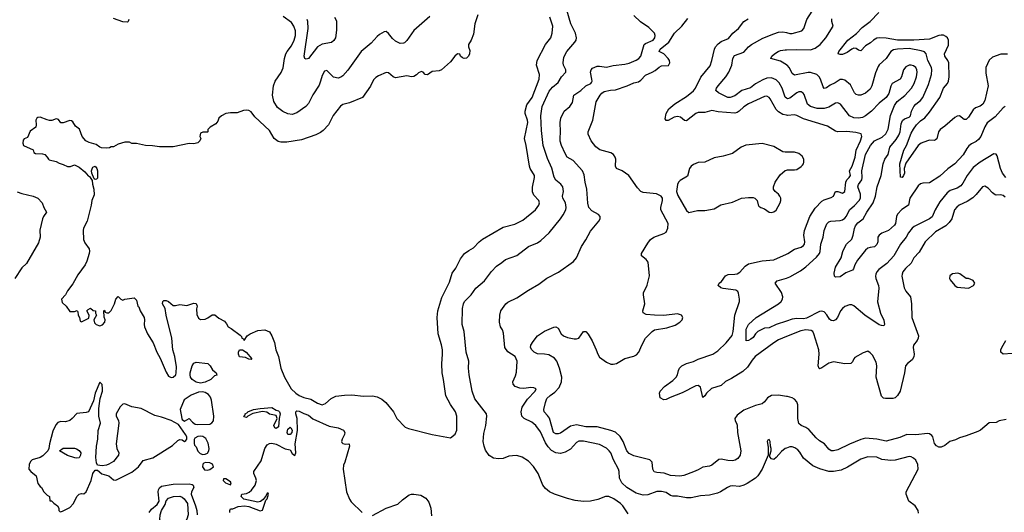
# Model space of a CAD drawing. Header units: inches. Extents: x 1649636 to 1815363, y 506543 to 641975.
# Tile 527 of 656: x 1783311 to 1791901, y 542833 to 547127. Entities that reach past the tile are written whole.
import ezdxf

# ---------------------------------------------------------------- set-up
doc = ezdxf.new("R2010")
doc.units = ezdxf.units.IN
doc.header["$MEASUREMENT"] = 0
doc.layers.add('B7584', color=7, linetype='Continuous')
doc.layers.add('B7594', color=7, linetype='Continuous')

msp = doc.modelspace()

# ---------------------------------------------------------------- linework, layer by layer
at = {"layer": 'B7584', "color": 5}
for points, elevation in [([(1788619.1, 542819.1), (1788573.3, 542890), (1788554, 542910), (1788494, 542950), (1788450, 542969.6), (1788422, 542970), (1788355.9, 542944.1), (1788290.4, 542929.6), (1788230, 542927.8), (1788156.6, 542936.6), (1788090, 542954), (1787976, 542990), (1787934.5, 543010), (1787899.6, 543039.6), (1787875.4, 543070), (1787834.5, 543170), (1787792.8, 543232.8), (1787750, 543278.9), (1787694.4, 543314.4), (1787650, 543327.1), (1787610, 543326.6), (1787578, 543322), (1787530, 543302.9), (1787490, 543298), (1787445.4, 543305.4), (1787408.1, 543328.1), (1787375.4, 543375.4), (1787362.4, 543410), (1787355.8, 543450), (1787360.4, 543519.6), (1787377.4, 543590), (1787386.3, 543670), (1787384.2, 543690), (1787282.9, 543822.9), (1787257.6, 543890), (1787233.6, 544030), (1787228.2, 544090), (1787229.6, 544150), (1787205.4, 544230), (1787188.5, 544410), (1787172.2, 544470), (1787175.6, 544610), (1787182.7, 544650), (1787192.4, 544670), (1787249.7, 544730), (1787290, 544786.4), (1787367.8, 544850), (1787427.4, 544932.6), (1787470, 544978.7), (1787518, 545010), (1787550, 545037.1), (1787650, 545071.8), (1787750, 545148.7), (1787830, 545181.1), (1787858.3, 545201.7), (1787929.7, 545270), (1788029, 545391), (1788054.1, 545425.9), (1788075, 545470), (1788078.8, 545490), (1788072.9, 545530), (1788048.5, 545570), (1788047.4, 545590), (1788056.4, 545630), (1788050, 545669.2), (1788032.6, 545692.6), (1787990, 545727.8), (1787973.7, 545753.7), (1787952.5, 545832.5), (1787916.4, 545916.4), (1787878.9, 546030), (1787862.4, 546162.4), (1787857.7, 546290), (1787869, 546370), (1787930, 546502.6), (1787959.7, 546540.3), (1788010, 546580.9), (1788038.9, 546630), (1788076.9, 546670), (1788075.6, 546690), (1788056, 546730), (1788052.1, 546750), (1788058.7, 546801.3), (1788086, 546850), (1788154, 546930), (1788165.1, 546950), (1788169.6, 546970), (1788161.6, 547010), (1788118.4, 547090), (1788083.5, 547210)], 660), ([(1787309.4, 547170), (1787281.5, 547090), (1787270, 547001.2), (1787250, 546949.5), (1787227.7, 546910), (1787227.3, 546890), (1787238.4, 546858.4), (1787236.2, 546830), (1787227.2, 546810), (1787210, 546790.9), (1787190, 546789.8), (1787175.7, 546795.7), (1787157.6, 546810), (1787150, 546825.2), (1787130, 546829.2), (1787106.8, 546810), (1787070, 546759), (1786991, 546690), (1786970, 546682), (1786910, 546675.1), (1786870, 546647.3), (1786850, 546649.5), (1786830, 546669.2), (1786815.5, 546675.5), (1786790, 546665.1), (1786773.4, 546646.6), (1786748.9, 546631.1), (1786730, 546629.7), (1786690, 546637.6), (1786590, 546620.4), (1786570, 546627.8), (1786530, 546662.9), (1786510, 546666), (1786442.2, 546637.8), (1786417.5, 546622.5), (1786398.2, 546601.8), (1786371.1, 546548.9), (1786301.6, 546450), (1786190, 546403.5), (1786130, 546386.6), (1786110, 546372.8), (1786046.7, 546293.3), (1786005.3, 546210), (1785957.6, 546162.4), (1785935.8, 546144.2), (1785896.2, 546123.8), (1785770, 546079.7), (1785641.5, 546058.5), (1785590, 546058.3), (1785566.3, 546066.3), (1785531.5, 546091.5), (1785490, 546160.7), (1785361.7, 546281.7), (1785330, 546322.7), (1785310, 546336), (1785290, 546339.3), (1785264.5, 546335.5), (1785210, 546315.3), (1785150, 546315.3), (1785111.3, 546308.7), (1785071.1, 546288.9), (1785050, 546268), (1785038.8, 546241.2), (1785022, 546218), (1784974, 546190), (1784954, 546170), (1784954, 546150), (1784950, 546146), (1784910, 546148), (1784890, 546138), (1784882, 546110), (1784892, 546090), (1784882, 546070), (1784865.4, 546054.6), (1784830, 546044), (1784790, 546048.7), (1784650, 546019), (1784530, 546019), (1784468.9, 546028.9), (1784410, 546029), (1784330, 546048), (1784288.9, 546048.9), (1784270, 546058), (1784230, 546058), (1784170, 546042), (1784130, 546018), (1784110, 546018), (1784094, 546010), (1784070, 546006), (1784026, 546010), (1784010, 546015.3), (1783978, 546038), (1783916.5, 546056.5), (1783888.7, 546070), (1783855.3, 546110), (1783832.7, 546172.7), (1783798, 546198), (1783775.5, 546235.5), (1783764.7, 546244.7), (1783750, 546249), (1783690, 546228.7), (1783670, 546228.7), (1783650, 546258), (1783640.4, 546260.4), (1783630, 546262), (1783591, 546249), (1783570.9, 546249.1), (1783550, 546252.7), (1783490, 546276), (1783470, 546275.3), (1783462, 546270), (1783451.3, 546250), (1783456, 546210), (1783451, 546189), (1783403.5, 546156.5), (1783378.8, 546101.2), (1783350, 546088), (1783342, 546078), (1783338, 546050), (1783344.7, 546030), (1783430, 545992), (1783434, 545970), (1783450, 545962), (1783510, 545958), (1783530, 545952), (1783552, 545930), (1783562, 545910), (1783570, 545906), (1783630.8, 545890.8), (1783655.3, 545875.3), (1783690, 545866), (1783730, 545846.8), (1783754, 545846), (1783790, 545862), (1783830, 545842), (1783880.6, 545800.6), (1783910, 545765.5), (1783919.9, 545759.9), (1783944.5, 545724.5), (1783947.1, 545692.9), (1783958, 545650), (1783959.9, 545600.1), (1783940.7, 545550), (1783936.3, 545510), (1783900.4, 545370), (1783868.5, 545310), (1783865.3, 545290), (1783868.5, 545210), (1783881.1, 545181.1), (1783917.6, 545130), (1783920.4, 545110), (1783916.4, 545090), (1783898, 545022), (1783882.8, 544990), (1783817.7, 544902.3), (1783776.5, 544823.5), (1783730, 544764), (1783712.5, 544727.5), (1783674.8, 544690), (1783682, 544662), (1783718, 544630), (1783750, 544582), (1783790, 544582), (1783812.7, 544592.7), (1783819.6, 544579.6), (1783822, 544550), (1783832, 544530), (1783838, 544498), (1783850, 544494), (1783914.6, 544525.4), (1783918, 544550), (1783898, 544590), (1783910, 544602), (1783930, 544612), (1783952.7, 544592.7), (1783974, 544590), (1783974, 544570), (1783982, 544550), (1783958, 544510), (1783964.5, 544484.5), (1783978, 544470), (1784010, 544459.1), (1784032.7, 544467.3), (1784055.3, 544490), (1784058, 544510), (1784047.3, 544532.7), (1784046, 544590), (1784050, 544594), (1784058, 544578), (1784072.7, 544572.7), (1784090, 544572), (1784099, 544581), (1784110, 544592), (1784139, 544650), (1784150, 544692), (1784170, 544714), (1784194, 544690), (1784210, 544682), (1784228.7, 544691.3), (1784310, 544702), (1784330, 544682), (1784342.8, 544630), (1784350, 544622.8), (1784361.1, 544590), (1784397.7, 544530), (1784401.5, 544510), (1784398, 544470), (1784400.8, 544450), (1784426, 544390), (1784475, 544310), (1784508, 544228), (1784536.8, 544176.8), (1784590, 544054), (1784610, 544020.7), (1784632.7, 544007.3), (1784650, 544011), (1784673.2, 544030), (1784678, 544050), (1784678.3, 544101.7), (1784666.2, 544190), (1784648.4, 544248.4), (1784637.8, 544350), (1784589.8, 544550), (1784582, 544610), (1784558, 544650), (1784559.7, 544670), (1784570, 544677.8), (1784590, 544679.2), (1784610.8, 544670.8), (1784650, 544636.9), (1784670, 544635), (1784710, 544645.4), (1784770, 544635.3), (1784830, 544655.8), (1784850, 544652.6), (1784859.6, 544630), (1784854.7, 544605.3), (1784856.9, 544556.9), (1784870, 544524.9), (1784890, 544514.2), (1784930, 544517.8), (1784952.3, 544527.7), (1784990, 544554.3), (1785013.8, 544553.8), (1785050, 544525.3), (1785099, 544499), (1785117, 544477), (1785130.7, 544450), (1785156.4, 544436.4), (1785236.3, 544376.3), (1785245.7, 544365.7), (1785250, 544351), (1785263.8, 544343.8), (1785270, 544331.3), (1785295.3, 544370), (1785322, 544390), (1785390, 544417.3), (1785450, 544422.8), (1785490, 544404.7), (1785511, 544370), (1785533.2, 544313.2), (1785546.8, 544250), (1785570.5, 544190.5), (1785590.6, 544090), (1785621.3, 544010), (1785679.6, 543910), (1785720.3, 543870), (1785750, 543850.2), (1785790, 543833.2), (1785850, 543820.2), (1785910, 543783.5), (1785950, 543771.1), (1785979.7, 543780.3), (1786030, 543825.3), (1786070, 543846), (1786144.8, 543855.2), (1786210, 543856.3), (1786310, 543845.3), (1786390, 543848.7), (1786430, 543839.5), (1786470, 543819.5), (1786506.4, 543790), (1786573.4, 543710), (1786602.8, 543650), (1786675.2, 543575.2), (1786703.4, 543563.4), (1786909.2, 543510.8), (1787070, 543481), (1787110, 543514.8), (1787126, 543550), (1787126.4, 543670), (1787113.5, 543710), (1787070, 543771.2), (1787028.1, 543848.1), (1787008.8, 543990), (1786995.8, 544050), (1786993, 544127), (1787000.7, 544210), (1786999.5, 544250), (1786992.4, 544292.4), (1786961.5, 544390), (1786954.1, 544530), (1786959.1, 544590), (1786995, 544705), (1787060.9, 544839.1), (1787083.5, 544916.5), (1787117.7, 544962.3), (1787158, 545042), (1787191.7, 545088.3), (1787230, 545116.5), (1787270, 545138.4), (1787318.9, 545190), (1787350, 545215.3), (1787530, 545317.3), (1787630, 545345.5), (1787699.7, 545380.3), (1787810, 545468.7), (1787839.1, 545510), (1787845.7, 545530), (1787841.7, 545550), (1787796.4, 545596.4), (1787785.7, 545625.7), (1787786.6, 545666.6), (1787803, 545750), (1787801.8, 545770), (1787764.7, 545830), (1787758, 545850), (1787730.5, 546030), (1787716.3, 546090), (1787744.1, 546230), (1787742.7, 546250), (1787721.9, 546310), (1787721.7, 546330), (1787734.9, 546385.1), (1787781.7, 546450), (1787843.9, 546610), (1787846.6, 546650), (1787821.4, 546730), (1787825.3, 546770), (1787898.7, 546910), (1787946.6, 546970), (1787956.4, 547010), (1787962.8, 547070), (1787937.8, 547150)], 680), ([(1784263.8, 547130), (1784258.8, 547110), (1784253.3, 547106.7), (1784210, 547109.6), (1784130, 547137.7)], 660), ([(1786890, 547153.7), (1786750, 547032.1), (1786690, 546946.3), (1786670, 546926.3), (1786658.6, 546921.4), (1786630, 546920.4), (1786590, 546939.8), (1786563, 546963), (1786530, 547005.6), (1786510, 547023.7), (1786490, 547022), (1786450, 546997.4), (1786430, 546981.3), (1786378, 546922), (1786290, 546849.5), (1786173.2, 546686.8), (1786130, 546638.7), (1786113.4, 546626.6), (1786090, 546618), (1786050, 546625.1), (1785990, 546684.5), (1785970, 546678.4), (1785950, 546641.2), (1785936.9, 546590), (1785922.7, 546557.3), (1785869.3, 546470.7), (1785830, 546396.2), (1785808.5, 546371.5), (1785730, 546315.4), (1785690, 546299.7), (1785650, 546307.1), (1785606.8, 546326.8), (1785562, 546362), (1785530, 546412.7), (1785516.9, 546470), (1785527.1, 546550), (1785538.9, 546590), (1785592, 546668), (1785610, 546707.7), (1785621.6, 546790), (1785632.9, 546830), (1785643.5, 546850), (1785681.9, 546898.1), (1785706.5, 546950), (1785716.5, 546990), (1785717, 547030), (1785703.2, 547070), (1785681.6, 547101.6), (1785610, 547156.1)], 660), ([(1786058.4, 547150), (1786075.8, 547115.8), (1786076.5, 547036.5), (1786065.7, 546970), (1786053.2, 546946.8), (1786032.1, 546927.9), (1785950, 546913.4), (1785908.5, 546891.5), (1785830, 546789.7), (1785810, 546781.6), (1785799.5, 546790), (1785793.3, 546810), (1785827.1, 547050), (1785826.6, 547110), (1785819.3, 547130)], 640), ([(1790000, 543392.8), (1789990.2, 543389.8), (1789958, 543362), (1789910, 543309.2), (1789890, 543294), (1789870, 543298), (1789856.4, 543316.4), (1789855.3, 543330), (1789868, 543370), (1789868, 543390), (1789862, 543410), (1789859.3, 543450), (1789850, 543468.7), (1789838, 543462), (1789831.3, 543450), (1789842, 543402), (1789842, 543330), (1789787.6, 543210), (1789750.2, 543150), (1789730, 543131.1), (1789657.2, 543082.8), (1789630.2, 543069.8), (1789590, 543059.2), (1789530, 543063.1), (1789510, 543059.7), (1789486, 543050), (1789426, 543010), (1789400.2, 542999.8), (1789330, 542981.3), (1789250, 542977.5), (1789170, 542959.8), (1789130, 542959), (1789050, 542972.9), (1789010, 542973.7), (1788990, 542979.9), (1788950, 543006.4), (1788910, 543015.2), (1788870, 543013.3), (1788790, 542986), (1788750, 542983.5), (1788690, 542998.9), (1788608.5, 543050), (1788563.9, 543090), (1788544.7, 543130), (1788540.5, 543190), (1788534.3, 543210), (1788492.9, 543290), (1788468.2, 543350), (1788454.3, 543370), (1788430, 543392), (1788370, 543423.1), (1788230, 543452.3), (1788206.6, 543453.4), (1788190, 543451.8), (1788170, 543440.9), (1788115.7, 543384.3), (1788070, 543357.5), (1788030, 543345.4), (1787990, 543351.1), (1787951.5, 543371.5), (1787922.3, 543402.3), (1787899.4, 543439.4), (1787855.7, 543535.7), (1787813.5, 543590), (1787778.4, 543618.4), (1787711.1, 543651.1), (1787692.2, 543672.2), (1787685.5, 543710), (1787695.7, 543750), (1787742, 543818), (1787807.3, 543890), (1787816, 543910), (1787797.5, 543917.5), (1787770, 543919.7), (1787710, 543912.1), (1787674, 543914), (1787633.2, 543930), (1787616, 543950), (1787612.3, 543970), (1787637.2, 544022.8), (1787645.5, 544054.5), (1787650.7, 544150), (1787633.7, 544190), (1787570, 544233), (1787543.6, 544270), (1787533.5, 544393.5), (1787522.9, 544422.9), (1787505.7, 544450), (1787497.6, 544490), (1787500.5, 544550), (1787509.6, 544590), (1787554, 544650), (1787570, 544664.4), (1787650, 544701.3), (1787749.8, 544770.2), (1787839.5, 544820.5), (1787910, 544873.4), (1788012.9, 544927.1), (1788142, 545018), (1788169.6, 545050.4), (1788212, 545150), (1788251, 545209), (1788290, 545284), (1788365.1, 545370), (1788377, 545390), (1788377, 545410), (1788360.9, 545430), (1788302.2, 545462.2), (1788277.4, 545490), (1788268.7, 545528.7), (1788258.7, 545650), (1788244.2, 545710), (1788235.7, 545775.7), (1788222.7, 545810), (1788141, 545901), (1788088.4, 545930), (1788070, 545959.6), (1788038.6, 546030), (1788027.1, 546067.1), (1788025.2, 546090), (1788029.9, 546150), (1788026.4, 546230), (1788033.6, 546270), (1788062, 546330), (1788110, 546369.2), (1788134.7, 546405.3), (1788145.1, 546470), (1788207.6, 546510), (1788250, 546549.4), (1788293.1, 546570), (1788299.7, 546580.3), (1788305, 546590), (1788304, 546610), (1788292.1, 546670), (1788296.9, 546690), (1788310, 546704.2), (1788350, 546721.1), (1788370, 546722.7), (1788430, 546711.8), (1788490, 546728.2), (1788590, 546740.7), (1788630, 546749.3), (1788690, 546773.4), (1788714.2, 546790), (1788730.5, 546810), (1788758.5, 546910), (1788770, 546920.2), (1788837.4, 546950), (1788852.1, 546970), (1788856, 546990), (1788849.6, 547010), (1788799.5, 547059.5), (1788727.9, 547107.9), (1788670, 547163.6)], 640), ([(1790000, 543842.7), (1789930, 543852.9), (1789870, 543850.9), (1789834, 543830), (1789810, 543795.1), (1789790, 543777.7), (1789730, 543765.3), (1789630, 543724.5), (1789570, 543679.1), (1789550.3, 543650), (1789553.4, 543630), (1789566, 543610), (1789571.1, 543591.1), (1789573.4, 543530), (1789603.1, 543370), (1789598, 543330), (1789577.1, 543302.9), (1789553.4, 543286.6), (1789530, 543281.2), (1789490, 543284), (1789430, 543296.4), (1789410, 543292.6), (1789350, 543242.4), (1789330, 543235.1), (1789270, 543227.3), (1789230, 543202.9), (1789190, 543185.6), (1789105.3, 543154.7), (1789070, 543147.2), (1788990, 543153.2), (1788933.8, 543173.8), (1788870, 543178.5), (1788846.7, 543186.7), (1788836.1, 543210), (1788828.9, 543268.9), (1788810, 543289.7), (1788670, 543325.2), (1788630, 543344.2), (1788608.5, 543370), (1788576.4, 543450), (1788550, 543492.8), (1788510, 543530.5), (1788470, 543546.1), (1788350, 543577.2), (1788250, 543577.7), (1788170, 543594), (1788117.6, 543582.4), (1788030, 543523.8), (1788010, 543517.2), (1787990, 543516.8), (1787969.1, 543530), (1787932.2, 543652.2), (1787916.9, 543676.9), (1787887.8, 543707.8), (1787884.8, 543730), (1787897.3, 543790), (1787910, 543824.6), (1787938, 543850), (1787981, 543879), (1788019.3, 543920.7), (1788038.6, 543970), (1788041.9, 544010), (1788021.8, 544090), (1787997.8, 544150), (1787977.2, 544177.2), (1787926.5, 544206.5), (1787890, 544212.4), (1787830, 544214), (1787799.5, 544230), (1787779.7, 544250), (1787768.7, 544270), (1787771.1, 544290), (1787790, 544323.1), (1787829.8, 544370.2), (1787890, 544413), (1787970, 544448.2), (1787990, 544448.4), (1788010, 544437.1), (1788036.1, 544390), (1788057, 544370), (1788090, 544357.4), (1788150, 544345.1), (1788170, 544344.2), (1788189, 544351), (1788230, 544407.7), (1788250, 544407.7), (1788270, 544385.5), (1788306.7, 544326.7), (1788342, 544250), (1788354.2, 544210), (1788370, 544186.2), (1788430, 544142.4), (1788470, 544125.2), (1788490, 544124.5), (1788517, 544130), (1788590, 544172.6), (1788670, 544193.1), (1788693.5, 544206.5), (1788714, 544230), (1788738.2, 544290), (1788772.5, 544350), (1788830, 544410.2), (1788850, 544423.6), (1788958, 544442), (1789030, 544465.3), (1789072, 544490), (1789091.8, 544510), (1789097.6, 544530), (1789084.5, 544550), (1789050, 544562.7), (1788930.3, 544549.7), (1788850, 544550.9), (1788778.3, 544558.3), (1788752, 544572), (1788746.6, 544590), (1788764.4, 544650), (1788753, 544730), (1788754.7, 544745.3), (1788786.7, 544813.3), (1788806.3, 544893.7), (1788793.5, 545013.5), (1788777.8, 545037.8), (1788735.1, 545070), (1788736.2, 545090), (1788790, 545179.3), (1788814, 545210), (1788842.7, 545230), (1788930, 545263.7), (1788950, 545276.3), (1788966, 545310), (1788969.6, 545350), (1788906, 545470), (1788903.7, 545490), (1788918, 545550), (1788918, 545570), (1788909, 545590), (1788867.8, 545607.8), (1788750, 545621.6), (1788729.2, 545630), (1788700.8, 545660.8), (1788624.5, 545770), (1788568.9, 545808.9), (1788517.6, 545830), (1788509.8, 545850), (1788512.7, 545910), (1788507.2, 545930), (1788492.9, 545952.9), (1788467.3, 545967.3), (1788371.8, 545991.8), (1788339, 546019), (1788298, 546070), (1788269.7, 546130), (1788269.7, 546150), (1788310.9, 546250), (1788340.4, 546410), (1788376.4, 546470), (1788390, 546487), (1788410, 546500.3), (1788466.8, 546513.2), (1788510, 546516.9), (1788610.6, 546549.4), (1788670, 546577.5), (1788710, 546586.2), (1788730, 546598.8), (1788770, 546644.7), (1788830, 546668.8), (1788856, 546684), (1788890, 546714.1), (1788910, 546724.5), (1788971.6, 546728.4), (1788982.2, 546750), (1788979.8, 546770), (1788969.8, 546790), (1788930.8, 546830), (1788891.5, 546850), (1788898.5, 546870), (1788974.6, 546930), (1789025, 547010), (1789089.1, 547070), (1789141.5, 547138.5)], 620), ([(1790000, 546295.1), (1789970, 546300.9), (1789930, 546324.5), (1789910, 546345.4), (1789858, 546438), (1789850, 546448.3), (1789830, 546459.2), (1789810, 546457.2), (1789670, 546393.3), (1789630, 546367.2), (1789589.2, 546330), (1789570, 546318.5), (1789550, 546313.1), (1789404.2, 546324.2), (1789350, 546335.3), (1789290, 546319), (1789230, 546318.3), (1789210, 546310.6), (1789130, 546245.7), (1789110, 546247.2), (1789076.2, 546276.2), (1789050, 546283.9), (1789022.6, 546277.4), (1788970, 546248.2), (1788950, 546249.4), (1788944, 546264), (1788952.8, 546310), (1788973.7, 546350), (1789027.1, 546392.9), (1789130, 546458.4), (1789190, 546507.8), (1789207.2, 546530), (1789253.5, 546626.5), (1789334.5, 546725.5), (1789350.6, 546770), (1789371.6, 546870), (1789381.4, 546890), (1789403.9, 546916.1), (1789430, 546935.8), (1789496.2, 546963.8), (1789533.1, 547010), (1789581, 547050), (1789629.8, 547110.2), (1789665.8, 547134.2)], 580), ([(1790000, 546444.4), (1789990, 546451.6), (1789964.2, 546530), (1789937.4, 546577.4), (1789910, 546603.5), (1789870, 546620.2), (1789830, 546618.4), (1789796, 546604), (1789731.4, 546568.6), (1789685.9, 546534.1), (1789611, 546509), (1789550, 546464.5), (1789510, 546447.4), (1789490, 546448.6), (1789407.3, 546490), (1789384.2, 546510), (1789389.7, 546530), (1789403.9, 546550), (1789472.2, 546627.8), (1789498.4, 546670), (1789523.5, 546730), (1789532.8, 546790), (1789546.1, 546813.9), (1789630, 546842.6), (1789670.6, 546889.4), (1789696.9, 546910), (1789793.7, 546966.3), (1789890, 547004.6), (1789930, 547018), (1789970, 547022.5), (1790000, 547014.4)], 560), ([(1790000, 546734.7), (1789950, 546765.8), (1789865.2, 546790), (1789871.8, 546810), (1789896.3, 546830), (1789927.6, 546850), (1789950, 546857.8), (1789990, 546863.5), (1790000, 546863.9)], 540), ([(1790000, 545971.1), (1789990, 545971), (1789970, 545976), (1789890, 546022), (1789790, 546046.9), (1789645.8, 546034.2), (1789605, 546015), (1789530, 545959.8), (1789450, 545936.2), (1789370, 545921.8), (1789290, 545885.1), (1789230, 545881.2), (1789190, 545865.6), (1789170.1, 545849.9), (1789155.2, 545830), (1789136.2, 545763.8), (1789073.6, 545726.4), (1789059.5, 545710), (1789050.3, 545689.7), (1789042.4, 545630), (1789054.1, 545594.1), (1789130, 545462.8), (1789150, 545445.5), (1789224.6, 545464.6), (1789290, 545463.7), (1789370, 545477.1), (1789427.6, 545512.4), (1789530, 545536.5), (1789609.8, 545570.2), (1789670, 545578), (1789710, 545576.4), (1789726, 545570), (1789744.9, 545550), (1789753.4, 545513.4), (1789761.1, 545501.1), (1789778, 545490), (1789810, 545479.6), (1789849.5, 545449.5), (1789870, 545446), (1789890, 545452.7), (1789910, 545467.9), (1789946.9, 545530), (1789953.1, 545550), (1789952.2, 545570), (1789943.5, 545590), (1789930, 545607.4), (1789901.6, 545630), (1789887.8, 545650), (1789886.9, 545670), (1789901.7, 545710), (1789945.6, 545774.4), (1789990, 545812.2), (1790000, 545815.9)], 620), ([(1783290, 545626.3), (1783331.3, 545611.3), (1783430, 545588.9), (1783470, 545570.4), (1783507.7, 545530), (1783522, 545490), (1783544, 545450), (1783518, 545410), (1783510.4, 545390), (1783487.4, 545292.6), (1783490.3, 545230.3), (1783477, 545183), (1783370, 545002.7), (1783330, 544963.7), (1783270.4, 544870)], 660), ([(1790000, 544364), (1789964.9, 544350), (1789930, 544335.2), (1789890.3, 544310), (1789728.8, 544191.2), (1789701.6, 544158.4), (1789661.9, 544098.1), (1789619.2, 544060.8), (1789521.1, 543998.9), (1789470, 543972.2), (1789430, 543939.4), (1789346.8, 543913.2), (1789303.1, 543870), (1789290, 543849.4), (1789270, 543834), (1789250, 543924), (1789230, 543939.6), (1789210, 543935.4), (1789090, 543874.8), (1788985.5, 543834.5), (1788950, 543816.2), (1788930, 543812.7), (1788899, 543830), (1788893.2, 543870), (1788899.5, 543890), (1788937, 543930), (1789010, 543982.4), (1789038.4, 544010), (1789049.7, 544030.3), (1789058, 544070), (1789068.2, 544090), (1789087.1, 544110), (1789129.4, 544130), (1789190, 544146.4), (1789231.6, 544168.4), (1789359.7, 544210), (1789401, 544239), (1789474.8, 544310), (1789525.8, 544374.2), (1789536.7, 544410), (1789549.9, 544550), (1789589.8, 544670), (1789591.2, 544690), (1789582.9, 544742.9), (1789576.3, 544756.3), (1789559, 544770), (1789450, 544783.2), (1789428, 544790), (1789404.2, 544810), (1789413.6, 544830), (1789435, 544845), (1789470, 544895.6), (1789493.5, 544906.5), (1789550, 544907.7), (1789570, 544912.9), (1789593, 544927), (1789640.9, 544979.1), (1789670, 544999), (1789790, 545026.4), (1789890, 545034.4), (1790000, 545083.5)], 580), ([(1790000, 544500.2), (1789910, 544469), (1789850, 544439.8), (1789810, 544439.1), (1789751.5, 544408.5), (1789731.4, 544388.6), (1789710, 544357.2), (1789690, 544340.9), (1789669.3, 544329.3), (1789650, 544328.7), (1789649.8, 544430), (1789668.7, 544470), (1789736.4, 544530), (1789932.6, 544650), (1789956, 544670), (1789967.1, 544690), (1789968.4, 544710), (1789957.2, 544750), (1789902.7, 544830), (1789920.9, 544850), (1790000, 544874.8)], 560), ([(1785144, 542830), (1785144, 542850), (1785150, 542862), (1785170, 542862), (1785217.2, 542882.8), (1785272.1, 542887.9), (1785310, 542882.6), (1785410, 542844.6), (1785430, 542852.8), (1785460.2, 542939.8), (1785470, 542950.7), (1785480.7, 542990), (1785478.3, 542998.3), (1785470, 542999.6), (1785461.4, 542978.6), (1785435.9, 542944.1), (1785412.4, 542927.6), (1785390, 542921.9), (1785266.2, 542946.2), (1785243.6, 542970), (1785249.4, 542990), (1785290, 542997.1), (1785313, 543007), (1785334.5, 543025.5), (1785365.8, 543070), (1785376.1, 543110), (1785371.9, 543130), (1785353.6, 543170), (1785354.1, 543190), (1785418.1, 543281.9), (1785448.8, 543390), (1785470, 543420.8), (1785490, 543433.8), (1785510, 543436.6), (1785550, 543427.7), (1785627, 543387), (1785670, 543376.8), (1785690, 543346.2), (1785712, 543328), (1785721.9, 543350), (1785716.1, 543430), (1785734.1, 543545.9), (1785730.9, 543650), (1785719.6, 543690), (1785721.9, 543710), (1785730, 543716.9), (1785750, 543715), (1785790, 543693.8), (1785830, 543679.7), (1785870, 543646.3), (1786010, 543585), (1786090.8, 543570), (1786135.6, 543550), (1786148.9, 543530), (1786145.3, 543510), (1786124.2, 543470), (1786119.6, 543450), (1786122.4, 543442.4), (1786131.9, 543431.9), (1786150, 543428.2), (1786182, 543430), (1786186.4, 543426.4), (1786187.7, 543410), (1786148.8, 543270), (1786137.4, 543242.6), (1786132.3, 543210), (1786163.8, 543010), (1786188.2, 542948.2), (1786204.6, 542924.6), (1786300.4, 542830)], 660), ([(1784439.7, 542830), (1784460.5, 542859.5), (1784510, 542901), (1784527.8, 542930), (1784519.9, 543010), (1784522.4, 543030), (1784530, 543045.1), (1784550, 543059.6), (1784650, 543077.4), (1784790, 543081), (1784816.3, 543076.3), (1784825.5, 543070), (1784830.1, 543050), (1784809, 543011), (1784807.1, 542990), (1784845.6, 542890), (1784856.6, 542850), (1784858.9, 542810)], 660), ([(1786390, 542805.8), (1786510, 542868.2), (1786610, 542903.1), (1786650, 542940.4), (1786710, 542983.8), (1786730, 542990.4), (1786750, 542990.4), (1786810, 542981.3), (1786855.3, 542955.3), (1786881.1, 542921.1), (1786898.7, 542870), (1786902.9, 542802.9)], 660)]:
    msp.add_lwpolyline(points, dxfattribs=dict(at, elevation=elevation))
for points, elevation in [([(1783970, 545735.3), (1783961.2, 545741.2), (1783941.2, 545790), (1783939, 545810), (1783945.6, 545834.4), (1783950, 545842), (1783969.1, 545850.9), (1783984.7, 545830), (1783991, 545810), (1783990, 545746), (1783982, 545738)], 680), ([(1785330, 544164), (1785310, 544167.3), (1785281.4, 544181.4), (1785230, 544187.2), (1785219.8, 544210), (1785220.8, 544230), (1785228.7, 544250), (1785254.6, 544250), (1785286, 544230), (1785335.6, 544170)], 660), ([(1784890, 543957.9), (1784850, 543967), (1784817.3, 543990), (1784802, 544010), (1784797.4, 544030), (1784799.6, 544050), (1784817, 544110), (1784830, 544133.1), (1784850, 544141.9), (1784952.7, 544130), (1784974.6, 544110), (1784994.1, 544074.1), (1785026, 544050), (1785031.8, 544028.2), (1785010, 544023.7), (1784978.7, 543990), (1784930, 543966.1)], 660), ([(1784010, 543966), (1783971, 543870), (1783956.7, 543803.3), (1783910.7, 543709.3), (1783890, 543702), (1783810, 543695.3), (1783770.6, 543649.4), (1783747.5, 543632.5), (1783710, 543620.9), (1783670, 543625.1), (1783644.4, 543615.6), (1783625.8, 543594.2), (1783599.9, 543540.1), (1783570.3, 543430), (1783566, 543390), (1783557.1, 543370), (1783514.1, 543325.9), (1783490, 543311.1), (1783420.7, 543290), (1783404.8, 543275.2), (1783392.7, 543250), (1783390.8, 543210), (1783408, 543188), (1783454.8, 543150), (1783470, 543084.7), (1783490, 543058), (1783502, 543050), (1783522, 543010), (1783550, 542982), (1783571.3, 542970), (1783574, 542934), (1783590, 542932), (1783610, 542911.3), (1783642, 542890), (1783652, 542870), (1783652, 542850), (1783661, 542841), (1783670, 542838), (1783690, 542846.8), (1783750, 542873.4), (1783780.5, 542910), (1783809.6, 542970.4), (1783829.2, 542990), (1783850, 542996.3), (1783870, 542994), (1783890, 543010.7), (1783934.7, 543110), (1783949.7, 543170), (1783970, 543199.1), (1783990, 543201), (1784027.3, 543167.3), (1784090, 543150.5), (1784130, 543114.8), (1784150, 543113), (1784290, 543182), (1784347.3, 543230), (1784390, 543284.9), (1784471.8, 543308.2), (1784644.8, 543415.2), (1784690, 543459.1), (1784710, 543467.7), (1784730, 543464), (1784750, 543451.3), (1784762, 543458), (1784768.7, 543470), (1784769, 543490), (1784759, 543510), (1784696.9, 543596.9), (1784632.5, 543632.5), (1784550, 543662.6), (1784490, 543677.9), (1784370, 543736.6), (1784290, 543753.4), (1784230, 543779.7), (1784210, 543776), (1784188.2, 543751.8), (1784153, 543690), (1784153, 543670), (1784173.1, 543633.1), (1784176.9, 543610), (1784152.2, 543430), (1784157.8, 543390), (1784176.5, 543350), (1784174.9, 543330), (1784130, 543276.2), (1784090, 543252), (1784070, 543243.7), (1784030, 543237), (1783990, 543244), (1783982.9, 543262.9), (1783976.4, 543310), (1783981.6, 543410), (1783992.2, 543470), (1783995.3, 543544.7), (1784016, 543610), (1784001.6, 543670), (1784001.2, 543738.8), (1784014.5, 543825.5), (1784034, 543890), (1784035.3, 543910), (1784030, 543946)], 680), ([(1784910, 543882.2), (1784870, 543879.9), (1784806, 543854), (1784745.7, 543814.3), (1784711.3, 543730), (1784724.9, 543650), (1784730, 543641), (1784750, 543626), (1784790, 543650.3), (1784818.5, 543618.5), (1784842.3, 543602.3), (1784858.5, 543598.5), (1784970, 543599.9), (1784988.6, 543611.4), (1785001.6, 543630), (1785005.3, 543670), (1784984.2, 543810), (1784975.3, 543835.3), (1784959.3, 543859.3), (1784930, 543878.3)], 680), ([(1785550, 543562), (1785538, 543570), (1785528.7, 543590), (1785558, 543650), (1785550, 543678), (1785490, 543689), (1785467.2, 543707.2), (1785430, 543711.8), (1785344.9, 543695.1), (1785302, 543670), (1785290, 543658), (1785270, 543664), (1785266, 543670), (1785277.5, 543682.5), (1785278, 543690), (1785298, 543702), (1785302.9, 543710), (1785350, 543727.7), (1785410, 543738), (1785510, 543746.4), (1785550, 543722.8), (1785570, 543717.6), (1785577.6, 543710), (1785582.8, 543690), (1785574, 543650), (1785570, 543578)], 660), ([(1785670, 543509.8), (1785652.1, 543512.1), (1785645.8, 543530), (1785650, 543556.9), (1785670, 543574.6), (1785677.1, 543570), (1785688.1, 543550), (1785685.9, 543530)], 660), ([(1784890, 543497.6), (1784865.3, 543494.7), (1784840.2, 543479.8), (1784832.6, 543467.4), (1784833, 543433), (1784837.8, 543417.8), (1784850, 543403.1), (1784864.4, 543364.4), (1784885.1, 543345.1), (1784910, 543338), (1784930, 543339.5), (1784950, 543348.2), (1784962.6, 543370), (1784963.9, 543390), (1784955.6, 543435.6), (1784935.1, 543475.1), (1784910, 543492.3)], 680), ([(1783810, 543304.2), (1783792.5, 543307.5), (1783730, 543327.8), (1783658, 543370), (1783690, 543390.7), (1783790, 543390.6), (1783805.8, 543385.8), (1783830.4, 543370.4), (1783844, 543350), (1783843, 543330), (1783830, 543307.6)], 680), ([(1784931.8, 543268.2), (1784917.7, 543262.3), (1784908, 543252), (1784905.1, 543230), (1784924.2, 543204.2), (1784950, 543200.7), (1784970, 543205.3), (1785003.6, 543230), (1784992.8, 543252.8), (1784970, 543264)], 680), ([(1785110, 543125.5), (1785090, 543124.2), (1785085.3, 543110), (1785106.2, 543090), (1785150, 543073.1), (1785155.5, 543090), (1785150, 543098.1)], 680), ([(1784650, 542689.2), (1784590, 542693.5), (1784570, 542705.1), (1784550, 542732.8), (1784535.3, 542770), (1784537, 542810), (1784547.7, 542850), (1784579.2, 542900.8), (1784590, 542932.8), (1784610, 542955.2), (1784654, 542970), (1784710, 542972.2), (1784730, 542964.5), (1784746, 542950), (1784775, 542910), (1784781.2, 542810), (1784770, 542774.5), (1784746.3, 542730), (1784730, 542718.4)], 640)]:
    msp.add_lwpolyline(points, close=True, dxfattribs=dict(at, elevation=elevation))
at = {"layer": 'B7594', "color": 5}
for points, elevation in [([(1790000, 547014.4), (1790030, 547006.3), (1790050, 547006.1), (1790133.6, 547030), (1790152, 547050), (1790178.2, 547130), (1790292.1, 547310), (1790290.9, 547350), (1790276.1, 547410), (1790258.8, 547438.8), (1790216.4, 547490), (1790212.4, 547510), (1790249.1, 547610.9), (1790278.2, 547770), (1790283.5, 547870), (1790274.3, 547890), (1790249, 547909), (1790196.9, 547923.1), (1790130, 547930.9), (1790110, 547928.7), (1790070.4, 547910), (1790010, 547870.7), (1790000, 547868.2)], 560), ([(1791930, 546825.4), (1791870, 546826.2), (1791798.2, 546801.8), (1791770, 546775.6), (1791740.2, 546710), (1791740.9, 546660.9), (1791761.8, 546550), (1791730, 546423.7), (1791713.4, 546390), (1791690, 546373.8), (1791650, 546357.8), (1791630, 546342.7), (1791590, 546277.6), (1791570, 546256.2), (1791550, 546258.4), (1791510, 546288.2), (1791490, 546287.2), (1791470, 546273.3), (1791382.3, 546197.7), (1791342.4, 546170), (1791328.4, 546150), (1791311.5, 546088.5), (1791301.1, 546078.9), (1791290, 546073.7), (1791250, 546076.8), (1791230, 546072.1), (1791176.3, 546050), (1791150.4, 546030), (1791042.7, 545877.3), (1791026.4, 545830), (1791030.2, 545790), (1791023, 545770), (1791010, 545752.7), (1790995.3, 545755.3), (1790990, 545871), (1791026, 545990), (1791048.2, 546031.8), (1791090, 546136.9), (1791108, 546172), (1791135.3, 546210), (1791170, 546244.2), (1791207.6, 546272.4), (1791250, 546320.2), (1791339.6, 546450), (1791371.3, 546528.7), (1791405.6, 546570), (1791415.3, 546590), (1791419.6, 546630), (1791416.8, 546750), (1791409, 546770), (1791383.1, 546810), (1791380.9, 546830), (1791413.6, 546906.4), (1791415.3, 546950), (1791405.4, 546970), (1791390, 546981.6), (1791370, 546990.7), (1791350, 546993.3), (1791329.7, 546990.3), (1791250, 546957.2), (1791112.2, 546947.8), (1790970, 546947.3), (1790870, 546966.4), (1790810, 546968.7), (1790790, 546965), (1790761.3, 546950), (1790734.3, 546925.7), (1790690, 546899.8), (1790650, 546856.9), (1790630, 546861.1), (1790610, 546875.3), (1790590, 546878.4), (1790570, 546869.8), (1790530, 546841), (1790490, 546823.5), (1790470, 546822.6), (1790452.7, 546830), (1790457.7, 546850), (1790536.5, 546950), (1790612.8, 547007.2), (1790662.3, 547057.7), (1790730, 547110.2), (1790806.3, 547190)], 520), ([(1790000, 546863.9), (1790090, 546867), (1790210, 546865.6), (1790250, 546878.2), (1790294.5, 546910), (1790345.4, 546970), (1790409.6, 547070), (1790397.6, 547110), (1790395.8, 547135.8)], 540), ([(1791910, 546369.5), (1791890, 546357.6), (1791820.6, 546279.4), (1791752.5, 546227.5), (1791730, 546191.8), (1791695.6, 546110), (1791676.3, 546083.7), (1791655, 546065), (1791615.5, 546044.5), (1791593.2, 546026.8), (1791574.9, 546005.1), (1791541.3, 545950), (1791468.7, 545871.3), (1791410, 545827.2), (1791338.2, 545761.8), (1791250, 545705.6), (1791190, 545702.4), (1791170, 545695.1), (1791150, 545678), (1791076.5, 545570), (1791064.2, 545510), (1791006.3, 545473.7), (1790969.1, 545430.9), (1790960.6, 545410), (1790953, 545350), (1790943.2, 545336.8), (1790890, 545289.8), (1790833.9, 545266.1), (1790810.6, 545250), (1790799.1, 545230), (1790797.6, 545190), (1790790, 545166.6), (1790770, 545147.8), (1790730, 545142), (1790710, 545134.3), (1790690, 545117.4), (1790619.6, 545030), (1790598.3, 544990), (1790585.5, 544954.5), (1790576, 544944), (1790519, 544921), (1790470, 544884.5), (1790430, 544882.7), (1790419, 544890), (1790416.5, 544916.5), (1790428.5, 544970), (1790476.8, 545050), (1790492.9, 545107.1), (1790513, 545150), (1790526, 545170), (1790570, 545214.9), (1790582.4, 545250), (1790593.4, 545306.6), (1790603.7, 545330), (1790624.3, 545355.7), (1790670.9, 545390), (1790701.5, 545450), (1790757, 545530), (1790777.6, 545590), (1790791.7, 545670), (1790827.3, 545770), (1790843.8, 545870), (1790859.8, 545910), (1790887.5, 545952.5), (1790903.1, 546016.9), (1790956.9, 546083.1), (1790980.2, 546119.8), (1790991.8, 546150), (1791001, 546219), (1791013.1, 546246.9), (1791030, 546263.2), (1791070, 546276.5), (1791083.5, 546290), (1791091.8, 546330), (1791110.8, 546370), (1791128.4, 546391.6), (1791170, 546423.2), (1791191.4, 546450), (1791238.7, 546561.3), (1791266.6, 546650), (1791269, 546690), (1791265, 546710), (1791233.2, 546770), (1791220.3, 546830), (1791205.9, 546845.9), (1791175.9, 546855.9), (1791070, 546875.2), (1790969.7, 546870.3), (1790935.4, 546864.6), (1790910.3, 546850), (1790870.2, 546790), (1790810, 546734), (1790800.4, 546719.6), (1790777.3, 546662.7), (1790744.7, 546550), (1790730, 546521.3), (1790690, 546487.4), (1790650, 546468.3), (1790630, 546468.3), (1790610, 546475.8), (1790595.8, 546490), (1790559.8, 546559.8), (1790510, 546598.5), (1790490, 546605.6), (1790470, 546604.8), (1790424.5, 546575.5), (1790383.3, 546556.7), (1790350, 546532.4), (1790330, 546527.6), (1790320.9, 546540.9), (1790298.7, 546610), (1790287.1, 546630), (1790266.6, 546650), (1790210, 546667), (1790190, 546667.6), (1790070, 546642.2), (1790050, 546656.9), (1790027.2, 546707.2), (1790007.6, 546730), (1790000, 546734.7)], 540), ([(1790000, 544874.8), (1790030, 544884.2), (1790123, 544937), (1790170, 544972.2), (1790262.1, 545057.9), (1790287.9, 545090), (1790293.8, 545106.2), (1790302, 545170), (1790320.2, 545230), (1790330.6, 545290), (1790352, 545348), (1790370, 545365.3), (1790388.9, 545371.1), (1790470, 545375.6), (1790490, 545382.6), (1790510, 545397.5), (1790524.3, 545415.7), (1790550.5, 545470), (1790593.9, 545506.1), (1790636.4, 545550), (1790645.4, 545570), (1790645.4, 545605.4), (1790623.6, 545670), (1790629.4, 545690), (1790657.2, 545730), (1790660.6, 545750), (1790657.9, 545810), (1790689.2, 545950.8), (1790733.5, 546030), (1790769.2, 546070), (1790837.1, 546102.9), (1790868.6, 546131.4), (1790887.6, 546172.4), (1790908.1, 546291.9), (1790941.9, 546378.1), (1790967, 546413), (1791034.3, 546465.7), (1791092.8, 546530), (1791116.1, 546570), (1791134.6, 546630), (1791141, 546670), (1791139.4, 546690), (1791130.7, 546710), (1791110, 546724.4), (1791090, 546731.9), (1791070, 546731), (1791042.6, 546717.4), (1791021.7, 546690), (1791003.6, 546630), (1790992.1, 546607.9), (1790924.4, 546570), (1790912.8, 546547.2), (1790895, 546485), (1790871.4, 546448.6), (1790810, 546398.4), (1790742, 546330), (1790691.5, 546288.5), (1790665, 546275), (1790630, 546268), (1790590, 546271.2), (1790550, 546289.8), (1790471.9, 546391.9), (1790450, 546403.5), (1790430, 546400.4), (1790370, 546365), (1790330, 546352.1), (1790270, 546353.6), (1790210, 546369.9), (1790184.9, 546390), (1790153.9, 546473.9), (1790145.9, 546485.9), (1790130, 546496.8), (1790110, 546498.8), (1790090, 546489.8), (1790030, 546442.5), (1790010, 546437.2), (1790000, 546444.4)], 560), ([(1790000, 545083.5), (1790011.4, 545088.6), (1790070, 545125.3), (1790130, 545143.9), (1790150, 545158.9), (1790157.4, 545170), (1790161.5, 545190), (1790153.8, 545250), (1790158.2, 545290), (1790204.5, 545410), (1790250, 545483.1), (1790310, 545545.5), (1790330, 545558), (1790390, 545576), (1790410, 545588.4), (1790430, 545628), (1790450, 545628.9), (1790490, 545616.1), (1790510, 545628.4), (1790519, 545710), (1790528.1, 545730), (1790548.2, 545750), (1790559.9, 545770), (1790550.6, 545810), (1790573.2, 545850), (1790601.4, 545930), (1790609.2, 545990.8), (1790646.7, 546070), (1790658.7, 546110), (1790651.6, 546131.6), (1790604.9, 546144.9), (1790527, 546153), (1790449, 546149), (1790430, 546155.3), (1790357.5, 546197.5), (1790150, 546262.8), (1790090, 546293.3), (1790070, 546297.9), (1790010, 546293.2), (1790000, 546295.1)], 580), ([(1790000, 545815.9), (1790010, 545819.5), (1790070, 545817.8), (1790090, 545822), (1790130, 545846.2), (1790141.4, 545858.6), (1790150.5, 545870), (1790153.6, 545886.4), (1790151, 545911), (1790137.8, 545937.8), (1790110, 545959.2), (1790070, 545972), (1790000, 545971.1)], 620), ([(1791915, 545750), (1791886.2, 545790), (1791867, 545830), (1791839.8, 545939.8), (1791830, 545954.5), (1791810, 545956.3), (1791690, 545886), (1791630, 545837.8), (1791575.9, 545770), (1791539, 545701), (1791521.1, 545678.9), (1791490, 545659.8), (1791430, 545638.2), (1791403.3, 545616.7), (1791339.7, 545540.3), (1791297.5, 545470), (1791272.6, 545407.4), (1791247.6, 545390), (1791114.9, 545325.1), (1791096.9, 545310), (1791065, 545270), (1791043.9, 545230), (1790995.6, 545170), (1790937.8, 545070), (1790877.3, 545002.7), (1790806, 544950), (1790788, 544930), (1790779.2, 544910), (1790776.9, 544890), (1790780.7, 544870), (1790805.2, 544810), (1790807.6, 544787.6), (1790793.7, 544666.3), (1790821.6, 544570), (1790851.6, 544508.4), (1790857.1, 544470), (1790850, 544459.3), (1790830, 544460.5), (1790810, 544468.5), (1790683.1, 544550), (1790590, 544632.2), (1790570, 544640.9), (1790550, 544642.4), (1790510, 544626.6), (1790489, 544610), (1790473.6, 544590), (1790446.7, 544530), (1790430, 544511.6), (1790410, 544503), (1790390, 544504.2), (1790376.1, 544516.1), (1790353.8, 544553.8), (1790330, 544580.5), (1790310, 544587.2), (1790290, 544584.2), (1790174.9, 544525.1), (1790150, 544519.6), (1790090, 544522.6), (1790050, 544517.5), (1790000, 544500.2)], 560), ([(1791910, 545579.7), (1791890, 545595.6), (1791870, 545600.4), (1791830, 545597.6), (1791821.4, 545601.4), (1791798, 545618), (1791759.1, 545659.1), (1791730, 545675.6), (1791710, 545669.6), (1791657.1, 545602.9), (1791626.4, 545573.6), (1791577.7, 545542.3), (1791508.5, 545511.5), (1791485.8, 545494.2), (1791467.3, 545470), (1791442.3, 545390), (1791421.7, 545358.3), (1791390, 545329.9), (1791301.9, 545278.1), (1791211.6, 545190), (1791159.5, 545100.5), (1791111.6, 545050), (1791090, 545004.8), (1791040.6, 544959.4), (1791017.3, 544930), (1791009.1, 544910), (1791007.9, 544890), (1791026.7, 544790), (1791041.8, 544761.8), (1791082.6, 544710), (1791090.4, 544650), (1791094.9, 544530), (1791152.4, 544370), (1791150.3, 544349.7), (1791140.5, 544330), (1791108.8, 544290), (1791105.3, 544270), (1791114.3, 544210), (1791112.1, 544187.9), (1791098.3, 544161.7), (1791055.8, 544130), (1791039, 544110), (1791031.6, 544050), (1790993.7, 543890), (1790970, 543851.5), (1790950, 543831.5), (1790930, 543825.1), (1790865.9, 543825.9), (1790848.7, 543828.7), (1790830, 543846.6), (1790783.2, 544010), (1790788.6, 544110), (1790782.4, 544142.4), (1790750, 544202), (1790730, 544223.6), (1790710, 544237.2), (1790670, 544221.6), (1790598, 544182), (1790588.5, 544171.5), (1790576.5, 544143.5), (1790562.8, 544130), (1790510, 544126.2), (1790410, 544145.4), (1790370, 544132.8), (1790310, 544092), (1790290, 544083.6), (1790285.6, 544085.6), (1790277.6, 544110), (1790284.9, 544210), (1790283, 544250), (1790239.4, 544390), (1790229.9, 544409.9), (1790217.4, 544417.4), (1790170, 544423.2), (1790125.7, 544414.3), (1790000, 544364)], 580), ([(1791970, 544217.6), (1791890, 544212.8), (1791869.7, 544230), (1791871.1, 544250), (1791879.7, 544270), (1791915.1, 544330)], 580), ([(1791918.2, 543641.8), (1791857.3, 543630), (1791830, 543616.8), (1791770, 543611.8), (1791693.6, 543550), (1791670, 543536.5), (1791570, 543498.3), (1791510, 543483), (1791475.8, 543464.2), (1791425.5, 543450), (1791383.4, 543416.6), (1791350, 543401.8), (1791330, 543402), (1791310, 543410.9), (1791291.9, 543431.9), (1791277.3, 543490), (1791270, 543502.5), (1791250, 543517.2), (1791230, 543518.5), (1791130, 543507.1), (1791050, 543509.9), (1790990, 543486.2), (1790870, 543454.2), (1790790, 543471.5), (1790690, 543479.3), (1790650, 543467.9), (1790550, 543428), (1790450, 543378.2), (1790410, 543367.6), (1790390, 543368.6), (1790370, 543382.4), (1790333.6, 543430), (1790290, 543456.4), (1790260.8, 543480.8), (1790194.8, 543554.8), (1790170, 543572.2), (1790129.7, 543590), (1790108.1, 543608.1), (1790099.5, 543650), (1790098.6, 543770), (1790090, 543795.1), (1790070, 543819.7), (1790050, 543830.8), (1790010, 543841.2), (1790000, 543842.7)], 620), ([(1791154, 542826), (1791148.7, 542850), (1791124, 542890), (1791069.5, 542929.5), (1791045.2, 542990), (1791046, 543010), (1791149.6, 543210), (1791147.8, 543250), (1791128.2, 543288.2), (1791110, 543305.1), (1791090, 543315.1), (1791070, 543318.5), (1790950, 543287.4), (1790910, 543283.5), (1790832.5, 543292.5), (1790790, 543312.2), (1790710, 543317.1), (1790650, 543297.4), (1790532.4, 543227.6), (1790478.9, 543201.1), (1790411.4, 543188.6), (1790370, 543189.9), (1790291.7, 543211.7), (1790230, 543237.1), (1790150, 543305.7), (1790118.2, 543358.2), (1790098.8, 543378.8), (1790074.4, 543394.4), (1790050, 543402.2), (1790030, 543402.2), (1790000, 543392.8)], 640)]:
    msp.add_lwpolyline(points, dxfattribs=dict(at, elevation=elevation))
at = {"layer": 'B7594', "color": 5, "elevation": 620}
msp.add_lwpolyline([(1791497.2, 544917.2), (1791450, 544913.1), (1791425.2, 544894.8), (1791423.6, 544870), (1791430, 544858.4), (1791469.1, 544810), (1791490, 544796.1), (1791590, 544788), (1791632.8, 544810), (1791643.6, 544830), (1791630, 544854), (1791590, 544869.6), (1791570, 544871.8), (1791513.1, 544913.1)], close=True, dxfattribs=at)

doc.saveas('drawing.dxf')
